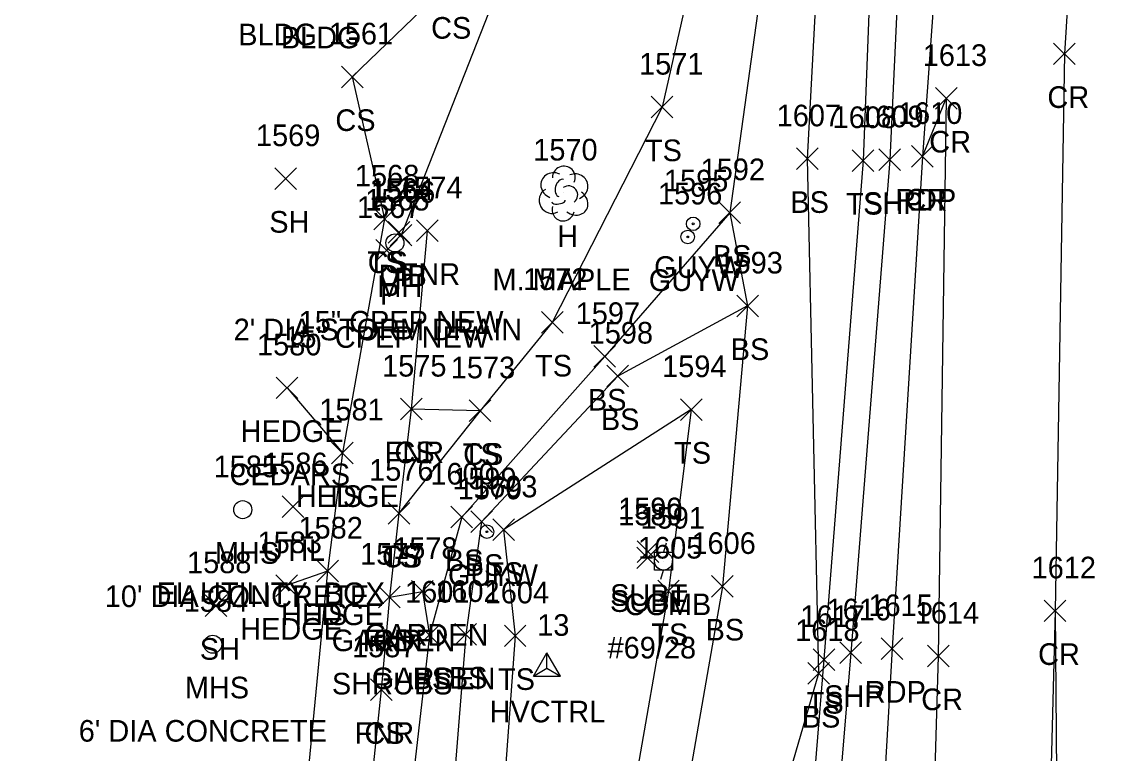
# Model space of a CAD drawing. Extents: x 1462089 to 1464015, y 730534 to 736144.
# Drawn here: x 1463133.5 to 1463235.5, y 735310.8 to 735378.4 of the extents above; entities that cross this region are included whole.
import ezdxf

# ---------------------------------------------------------------- set-up
doc = ezdxf.new("R2010")
doc.units = 0
for name, color, linetype in [('C_A', 7, 'Continuous'), ('C_I', 7, 'Continuous'), ('CPSM', 7, 'Continuous'), ('D_A', 7, 'Continuous'), ('D_C', 7, 'Continuous'), ('D_I', 7, 'Continuous'), ('D_TIC', 7, 'Continuous'), ('DCP', 7, 'Continuous'), ('L_A', 7, 'Continuous'), ('L_C', 7, 'Continuous'), ('L_I', 7, 'Continuous'), ('L_TIC', 7, 'Continuous'), ('LAHR', 7, 'Continuous'), ('LAPB', 7, 'Continuous'), ('LELB', 7, 'Continuous'), ('LFNC', 7, 'Continuous'), ('LTD', 7, 'Continuous'), ('P_A', 7, 'Continuous'), ('P_I', 7, 'Continuous'), ('P_TIC', 7, 'Continuous'), ('PET', 7, 'Continuous'), ('PRC', 7, 'Continuous'), ('PSP', 7, 'Continuous'), ('U_A', 7, 'Continuous'), ('U_C', 7, 'Continuous'), ('U_I', 7, 'Continuous'), ('U_TIC', 7, 'Continuous'), ('UDEFAULT', 7, 'Continuous'), ('UP', 7, 'Continuous'), ('UPGW', 7, 'Continuous'), ('USMH', 7, 'Continuous'), ('UUMH', 7, 'Continuous')]:
    doc.layers.add(name, color=color, linetype=linetype)

msp = doc.modelspace()

# ---------------------------------------------------------------- linework, layer by layer
at = {"layer": 'CPSM'}
for p, q in [((1463180.72, 735318), (1463181.97, 735320.16)), ((1463183.22, 735318), (1463181.97, 735320.16)), ((1463181.97, 735318.72), (1463181.97, 735320.16)), ((1463180.72, 735318), (1463181.97, 735318.72)), ((1463181.97, 735318.72), (1463181.97, 735318.72)), ((1463181.97, 735318.72), (1463183.22, 735318)), ((1463180.72, 735318), (1463183.22, 735318))]:
    msp.add_line(p, q, dxfattribs=at)
at = {"layer": 'D_TIC'}
for points in [[(1463167.3, 735358.01), (1463169.3, 735360.01)], [(1463169.3, 735358.01), (1463167.3, 735360.01)], [(1463167.48, 735357.75), (1463169.48, 735359.75)], [(1463169.48, 735357.75), (1463167.48, 735359.75)], [(1463166.15, 735356.34), (1463168.15, 735358.34)], [(1463168.15, 735356.34), (1463166.15, 735358.34)]]:
    msp.add_lwpolyline(points, dxfattribs=at)
at = {"layer": 'DCP'}
msp.add_lwpolyline([(1463208.4, 735460.21), (1463168.48, 735358.75)], dxfattribs=at)
at = {"layer": 'L_TIC'}
for points in [[(1463162.97, 735372.38), (1463164.97, 735374.38)], [(1463164.97, 735372.38), (1463162.97, 735374.38)], [(1463191.61, 735369.59), (1463193.61, 735371.59)], [(1463193.61, 735369.59), (1463191.61, 735371.59)], [(1463205.02, 735364.81), (1463207.02, 735366.81)], [(1463207.02, 735364.81), (1463205.02, 735366.81)], [(1463210.19, 735364.65), (1463212.19, 735366.65)], [(1463212.19, 735364.65), (1463210.19, 735366.65)], [(1463156.81, 735362.98), (1463158.81, 735364.98)], [(1463158.81, 735362.98), (1463156.81, 735364.98)], [(1463165.96, 735359.25), (1463167.96, 735361.25)], [(1463167.96, 735359.25), (1463165.96, 735361.25)], [(1463165.96, 735359.25), (1463167.96, 735361.25)], [(1463167.96, 735359.25), (1463165.96, 735361.25)], [(1463197.86, 735359.83), (1463199.86, 735361.83)], [(1463199.86, 735359.83), (1463197.86, 735361.83)], [(1463197.86, 735359.83), (1463199.86, 735361.83)], [(1463199.86, 735359.83), (1463197.86, 735361.83)], [(1463169.9, 735358.16), (1463171.9, 735360.16)], [(1463171.9, 735358.16), (1463169.9, 735360.16)], [(1463199.51, 735351.21), (1463201.51, 735353.21)], [(1463201.51, 735351.21), (1463199.51, 735353.21)], [(1463199.51, 735351.21), (1463201.51, 735353.21)], [(1463201.51, 735351.21), (1463199.51, 735353.21)], [(1463181.46, 735349.69), (1463183.46, 735351.69)], [(1463183.46, 735349.69), (1463181.46, 735351.69)], [(1463186.31, 735346.54), (1463188.31, 735348.54)], [(1463188.31, 735346.54), (1463186.31, 735348.54)], [(1463187.51, 735344.73), (1463189.51, 735346.73)], [(1463189.51, 735344.73), (1463187.51, 735346.73)], [(1463156.95, 735343.64), (1463158.95, 735345.64)], [(1463158.95, 735343.64), (1463156.95, 735345.64)], [(1463168.43, 735341.68), (1463170.43, 735343.68)], [(1463170.43, 735341.68), (1463168.43, 735343.68)], [(1463168.43, 735341.68), (1463170.43, 735343.68)], [(1463170.43, 735341.68), (1463168.43, 735343.68)], [(1463174.78, 735341.52), (1463176.78, 735343.52)], [(1463176.78, 735341.52), (1463174.78, 735343.52)], [(1463174.78, 735341.52), (1463176.78, 735343.52)], [(1463176.78, 735341.52), (1463174.78, 735343.52)], [(1463194.31, 735341.63), (1463196.31, 735343.63)], [(1463196.31, 735341.63), (1463194.31, 735343.63)], [(1463194.31, 735341.63), (1463196.31, 735343.63)], [(1463196.31, 735341.63), (1463194.31, 735343.63)], [(1463162.06, 735337.63), (1463164.06, 735339.63)], [(1463164.06, 735337.63), (1463162.06, 735339.63)], [(1463162.06, 735337.63), (1463164.06, 735339.63)], [(1463164.06, 735337.63), (1463162.06, 735339.63)], [(1463167.28, 735332.05), (1463169.28, 735334.05)], [(1463169.28, 735332.05), (1463167.28, 735334.05)], [(1463167.28, 735332.05), (1463169.28, 735334.05)], [(1463169.28, 735332.05), (1463167.28, 735334.05)], [(1463173.09, 735331.7), (1463175.09, 735333.7)], [(1463175.09, 735331.7), (1463173.09, 735333.7)], [(1463174.93, 735331.26), (1463176.93, 735333.26)], [(1463176.93, 735331.26), (1463174.93, 735333.26)], [(1463176.96, 735330.52), (1463178.96, 735332.52)], [(1463178.96, 735330.52), (1463176.96, 735332.52)], [(1463160.69, 735326.71), (1463162.69, 735328.71)], [(1463162.69, 735326.71), (1463160.69, 735328.71)], [(1463160.69, 735326.71), (1463162.69, 735328.71)], [(1463162.69, 735326.71), (1463160.69, 735328.71)], [(1463156.91, 735325.36), (1463158.91, 735327.36)], [(1463158.91, 735325.36), (1463156.91, 735327.36)], [(1463169.45, 735324.82), (1463171.45, 735326.82)], [(1463171.45, 735324.82), (1463169.45, 735326.82)], [(1463192.2, 735324.86), (1463194.2, 735326.86)], [(1463194.2, 735324.86), (1463192.2, 735326.86)], [(1463197.19, 735325.29), (1463199.19, 735327.29)], [(1463199.19, 735325.29), (1463197.19, 735327.29)], [(1463150.39, 735323.51), (1463152.39, 735325.51)], [(1463152.39, 735323.51), (1463150.39, 735325.51)], [(1463166.4, 735324.3), (1463168.4, 735326.3)], [(1463168.4, 735324.3), (1463166.4, 735326.3)], [(1463166.4, 735324.3), (1463168.4, 735326.3)], [(1463168.4, 735324.3), (1463166.4, 735326.3)], [(1463166.4, 735324.3), (1463168.4, 735326.3)], [(1463168.4, 735324.3), (1463166.4, 735326.3)], [(1463170.1, 735320.79), (1463172.1, 735322.79)], [(1463172.1, 735320.79), (1463170.1, 735322.79)], [(1463170.1, 735320.79), (1463172.1, 735322.79)], [(1463172.1, 735320.79), (1463170.1, 735322.79)], [(1463173.46, 735320.85), (1463175.46, 735322.85)], [(1463175.46, 735320.85), (1463173.46, 735322.85)], [(1463178.03, 735320.72), (1463180.03, 735322.72)], [(1463180.03, 735320.72), (1463178.03, 735322.72)], [(1463206.57, 735318.53), (1463208.57, 735320.53)], [(1463208.57, 735318.53), (1463206.57, 735320.53)], [(1463206.08, 735317.24), (1463208.08, 735319.24)], [(1463208.08, 735317.24), (1463206.08, 735319.24)], [(1463165.65, 735315.74), (1463167.65, 735317.74)], [(1463167.65, 735315.74), (1463165.65, 735317.74)], [(1463165.65, 735315.74), (1463167.65, 735317.74)], [(1463167.65, 735315.74), (1463165.65, 735317.74)]]:
    msp.add_lwpolyline(points, dxfattribs=at)
at = {"layer": 'LAHR'}
msp.add_lwpolyline([(1463157.95, 735344.64), (1463163.06, 735338.63), (1463161.69, 735327.71), (1463157.91, 735326.36)], dxfattribs=at)
at = {"layer": 'LAPB'}
msp.add_lwpolyline([(1463167.4, 735325.3), (1463170.45, 735325.82), (1463171.1, 735321.79), (1463167.53, 735290.69), (1463162.51, 735237.9), (1463159.38, 735202.81), (1463154.92, 735156.44), (1463152.22, 735131.47), (1463151.67, 735119.2), (1463148.03, 735106.81), (1463145.63, 735103.62), (1463135.49, 735094.72), (1463135.43, 735100.44), (1463142.23, 735106.5), (1463147.19, 735116.92)], dxfattribs=at)
at = {"layer": 'LELB'}
for points in [[(1463231.13, 735553.2), (1463219.73, 735499.35), (1463218.06, 735477.58), (1463219.62, 735467.62), (1463217.32, 735453.77), (1463213, 735412.76), (1463211.19, 735365.65), (1463207.57, 735319.53), (1463204.72, 735284.77), (1463200.75, 735235.74), (1463198.61, 735200.32), (1463196.89, 735152.33), (1463195.26, 735093.48), (1463195.54, 735049.62), (1463191.11, 735032.92), (1463186.38, 735026.08), (1463169.01, 735015.93), (1463152.22, 735012.41), (1463106.31, 735015.09), (1463078.36, 735017.99), (1463050.15, 735020.48), (1463042.67, 735031.39), (1463039.52, 735041.31), (1463038.07, 735043.85)], [(1463168.22, 735472.13), (1463194.09, 735467.08), (1463204.5, 735461.37), (1463207.65, 735460.85), (1463210.02, 735460.87), (1463209.38, 735453.25), (1463206.15, 735413.21), (1463198.86, 735360.83), (1463200.51, 735352.21), (1463198.19, 735326.29), (1463191.41, 735287.36), (1463190.02, 735236.66), (1463187.37, 735201.98), (1463184.31, 735153.81), (1463183.76, 735094.85), (1463186.63, 735049.61), (1463185.07, 735027.27)], [(1463207.65, 735460.85), (1463208.34, 735463.88), (1463213.56, 735464.41), (1463215.5, 735463.66), (1463215.07, 735461.71), (1463213.12, 735461.11), (1463213.06, 735453.95), (1463208.53, 735413.11), (1463206.02, 735365.81), (1463207.08, 735318.24), (1463197.64, 735285.87), (1463196.23, 735236.05), (1463192.57, 735200.99), (1463190.63, 735151.59)], [(1463181.69, 735460.1), (1463178.63, 735431.28), (1463175.42, 735404.53), (1463172.82, 735381.91), (1463163.97, 735373.38), (1463166.96, 735360.25)], [(1463168.66, 735459.98), (1463181.69, 735460.1), (1463198.89, 735456.91), (1463203.83, 735455.1), (1463203.07, 735416.79), (1463192.61, 735370.59), (1463182.46, 735350.69), (1463175.78, 735342.52), (1463168.28, 735333.05)], [(1463166.96, 735360.25), (1463163.06, 735338.63)], [(1463198.86, 735360.83), (1463187.31, 735347.54), (1463174.09, 735332.7), (1463171.1, 735321.79)], [(1463200.51, 735352.21), (1463188.51, 735345.73), (1463175.93, 735332.26), (1463174.46, 735321.85), (1463171.9, 735289.98), (1463166.8, 735237.02), (1463163.25, 735203), (1463159.79, 735155.91), (1463159.13, 735141.76), (1463155.78, 735142.47), (1463154.92, 735156.44)], [(1463195.31, 735342.63), (1463177.96, 735331.52), (1463179.03, 735321.72), (1463176.7, 735289.65), (1463172.84, 735235.98), (1463168.65, 735201.94), (1463166.65, 735155.21), (1463164.51, 735135.43), (1463152.22, 735131.47)], [(1463175.78, 735342.52), (1463169.43, 735342.68), (1463168.28, 735333.05), (1463167.4, 735325.3)], [(1463195.31, 735342.63), (1463193.2, 735325.86), (1463186.6, 735288.03), (1463181.92, 735235.07), (1463180.43, 735204.08), (1463175.39, 735153.73), (1463173.09, 735096.91), (1463173.36, 735074.38), (1463178.2, 735048.04), (1463168.64, 735020.12)], [(1463161.69, 735327.71), (1463158.15, 735291.08), (1463154.38, 735253.36), (1463150.33, 735213.5), (1463148.14, 735183.8), (1463146.15, 735168.74), (1463146.1, 735141.01), (1463147.82, 735125.48)], [(1463166.65, 735316.74), (1463163.89, 735290.62)]]:
    msp.add_lwpolyline(points, dxfattribs=at)
at = {"layer": 'LFNC'}
for points in [[(1463170.9, 735359.16), (1463169.43, 735342.68)], [(1463167.4, 735325.3), (1463166.65, 735316.74)]]:
    msp.add_lwpolyline(points, dxfattribs=at)
at = {"layer": 'LTD'}
msp.add_line((1463183.48, 735362.65), (1463183.48, 735362.65), dxfattribs=at)
msp.add_line((1463183.48, 735362.65), (1463183.48, 735362.65), dxfattribs=at)
msp.add_arc((1463183.53, 735364.08), 1.05, 335.5272, 180.9563, dxfattribs=at)
for centre, major_axis, ratio, start_param, end_param in [((1463182.69, 735363.32), (1.21, -0.51), 0.895232, 1.570796, 4.712389), ((1463184.53, 735363.23), (-1.14, -0.48), 0.949671, 1.570796, 4.712389), ((1463183.28, 735363.11), (-0.208, -0.792), 0.645439, 3.141593, 6.283185), ((1463183.98, 735362.48), (-0.5, 0.667), 0.989748, 3.141593, 6.283185), ((1463182.4, 735361.94), (0.58, -1.04), 0.959034, 3.141593, 6.283185), ((1463184.48, 735361.82), (-1.09, 0.79), 0.841452, 1.570796, 4.712389), ((1463183.48, 735361.15), (0.26, 1.06), 0.942809, 1.570796, 4.712389), ((1463183.03, 735361.9), (-0.625, -0.083), 0.423636, 0, 3.141593)]:
    msp.add_ellipse(centre, major_axis=major_axis, ratio=ratio, start_param=start_param, end_param=end_param, dxfattribs=at)
at = {"layer": 'P_TIC'}
for points in [[(1463228.79, 735374.51), (1463230.79, 735376.51)], [(1463230.79, 735374.51), (1463228.79, 735376.51)], [(1463217.87, 735370.39), (1463219.87, 735372.39)], [(1463219.87, 735370.39), (1463217.87, 735372.39)], [(1463212.65, 735364.72), (1463214.65, 735366.72)], [(1463214.65, 735364.72), (1463212.65, 735366.72)], [(1463215.67, 735365.03), (1463217.67, 735367.03)], [(1463217.67, 735365.03), (1463215.67, 735367.03)], [(1463215.67, 735365.03), (1463217.67, 735367.03)], [(1463217.67, 735365.03), (1463215.67, 735367.03)], [(1463227.93, 735323.03), (1463229.93, 735325.03)], [(1463229.93, 735323.03), (1463227.93, 735325.03)], [(1463227.93, 735323.03), (1463229.93, 735325.03)], [(1463229.93, 735323.03), (1463227.93, 735325.03)], [(1463212.86, 735319.54), (1463214.86, 735321.54)], [(1463214.86, 735319.54), (1463212.86, 735321.54)], [(1463209.04, 735319.15), (1463211.04, 735321.15)], [(1463211.04, 735319.15), (1463209.04, 735321.15)], [(1463217.13, 735318.85), (1463219.13, 735320.85)], [(1463219.13, 735318.85), (1463217.13, 735320.85)]]:
    msp.add_lwpolyline(points, dxfattribs=at)
at = {"layer": 'PET'}
msp.add_lwpolyline([(1463231.54, 735502.9), (1463225.18, 735462.15), (1463220.16, 735414.55), (1463216.67, 735366.03), (1463213.86, 735320.54), (1463211.78, 735284.44), (1463208.46, 735235.21), (1463206.06, 735200.07), (1463204.55, 735152.7), (1463204.01, 735093.5), (1463203.51, 735049.66), (1463202.51, 734992.12), (1463204, 734960.4), (1463204.3, 734923.21), (1463204.35, 734878.71), (1463204.37, 734841.23), (1463204.71, 734797.84), (1463205.78, 734749.61)], dxfattribs=at)
at = {"layer": 'PRC'}
for points in [[(1463243.54, 735500.8), (1463236.92, 735460.01), (1463232.14, 735413.46), (1463229.79, 735375.51), (1463228.93, 735324.03), (1463227.87, 735282.52), (1463228.15, 735235.1), (1463227.86, 735197.88), (1463228.62, 735149.63), (1463226.74, 735091.65), (1463226.45, 735049), (1463226.35, 735007.34), (1463227.1, 734963.18), (1463227.71, 734927.41), (1463228.78, 734878.14), (1463228.9, 734842.02), (1463228.58, 734798.08), (1463230.75, 734747.1)], [(1463216.67, 735366.03), (1463218.87, 735371.39), (1463218.13, 735319.85), (1463217.07, 735284.13), (1463217.19, 735234.76), (1463216.07, 735198.92), (1463216.37, 735151.27), (1463216.02, 735092.44), (1463216.08, 735049.13), (1463213.65, 735007.29), (1463214.1, 734963.88), (1463214.18, 734928.27), (1463216.39, 734879.15), (1463217.01, 734842.19), (1463217.11, 734797.78), (1463218.92, 734749.04)], [(1463228.93, 735324.03), (1463229.27, 735282.53), (1463230.92, 735235.37), (1463232.41, 735197.7), (1463235.31, 735148.71), (1463236.78, 735094.07), (1463237.32, 735049.95), (1463238.75, 735006.91), (1463239.78, 734964.48), (1463240.55, 734927.63), (1463240.74, 734877.14), (1463241.22, 734842.28), (1463241.52, 734797.52), (1463242.3, 734746.35)]]:
    msp.add_lwpolyline(points, dxfattribs=at)
at = {"layer": 'PSP'}
msp.add_lwpolyline([(1463227.64, 735503.57), (1463221.36, 735462.15), (1463215.73, 735410.01), (1463213.65, 735365.72), (1463210.04, 735320.15), (1463207.12, 735284.94), (1463203.09, 735235.35), (1463200.68, 735200.73), (1463199.32, 735152.81), (1463198.28, 735093.98), (1463198.26, 735049.48), (1463197.66, 735039.49), (1463197.75, 734989.04), (1463198.92, 734978.2), (1463198.51, 734929.67), (1463198.65, 734878.82), (1463198.97, 734841.36), (1463199.84, 734798.03), (1463200.23, 734750.21)], dxfattribs=at)
at = {"layer": 'U_TIC'}
for points in [[(1463190.26, 735327.93), (1463192.26, 735329.93)], [(1463192.26, 735327.93), (1463190.26, 735329.93)], [(1463190.32, 735328.49), (1463192.32, 735330.49)], [(1463192.32, 735328.49), (1463190.32, 735330.49)]]:
    msp.add_lwpolyline(points, dxfattribs=at)
at = {"layer": 'UDEFAULT'}
for points in [[(1463157.49, 735332.65), (1463159.49, 735334.65)], [(1463159.49, 735332.65), (1463157.49, 735334.65)]]:
    msp.add_lwpolyline(points, dxfattribs=at)
at = {"layer": 'UP'}
for p, q in [((1463193, 735330.29), (1463192.75, 735329.46)), ((1463191.92, 735327.79), (1463191.92, 735329.46)), ((1463191.92, 735329.46), (1463193.58, 735329.46)), ((1463192.75, 735328.63), (1463192.75, 735328.63)), ((1463193.58, 735329.46), (1463193.58, 735327.79)), ((1463193.58, 735327.79), (1463191.92, 735327.79)), ((1463192.5, 735326.96), (1463192.75, 735327.79))]:
    msp.add_line(p, q, dxfattribs=at)
msp.add_circle((1463192.75, 735328.63), 0.833, dxfattribs=at)
at = {"layer": 'UPGW'}
for centre, radius in [((1463195.48, 735359.8), 0.625), ((1463194.98, 735358.59), 0.625), ((1463195.48, 735359.8), 0.0833), ((1463194.98, 735358.59), 0.0833), ((1463176.42, 735331.34), 0.625), ((1463176.42, 735331.34), 0.0833)]:
    msp.add_circle(centre, radius, dxfattribs=at)
at = {"layer": 'USMH'}
for p, q in [((1463153.85, 735333.38), (1463153.85, 735333.38)), ((1463154.69, 735333.38), (1463154.69, 735333.38)), ((1463151.08, 735320.94), (1463151.08, 735320.94)), ((1463151.91, 735320.94), (1463151.91, 735320.94))]:
    msp.add_line(p, q, dxfattribs=at)
for centre in [(1463153.85, 735333.38), (1463151.08, 735320.94)]:
    msp.add_circle(centre, 0.833, dxfattribs=at)
at = {"layer": 'UUMH'}
for p, q in [((1463167.91, 735358.03), (1463167.91, 735358.03)), ((1463168.75, 735358.03), (1463168.75, 735358.03))]:
    msp.add_line(p, q, dxfattribs=at)
msp.add_circle((1463167.91, 735358.03), 0.833, dxfattribs=at)

# ---------------------------------------------------------------- texts
at = {"layer": 'C_A'}
msp.add_text('HVCTRL', height=2, dxfattribs=at).set_placement((1463176.66, 735313.72))
at = {"layer": 'C_I'}
msp.add_text('13', height=2, dxfattribs=at).set_placement((1463181.07, 735321.72))
at = {"layer": 'D_A'}
for s, p in [('DIB', (1463166.4, 735354.01)), ('P', (1463167.86, 735353.75)), ('P', (1463166.53, 735352.34))]:
    msp.add_text(s, height=2, dxfattribs=at).set_placement(p)
at = {"layer": 'D_C'}
for p in [(1463159.02, 735349.75), (1463157.69, 735348.34)]:
    msp.add_text('15" CPEP NEW', height=2, dxfattribs=at).set_placement(p)
at = {"layer": 'D_I'}
for s, p in [('1564', (1463165.56, 735362.01)), ('1566', (1463165.69, 735361.75)), ('1567', (1463164.41, 735360.34))]:
    msp.add_text(s, height=2, dxfattribs=at).set_placement(p)
at = {"layer": 'L_A'}
for s, p in [('CS', (1463171.26, 735376.91)), ('BLDG', (1463153.43, 735376.3)), ('BLDG', (1463157.37, 735376.02)), ('CS', (1463162.41, 735368.38)), ('TS', (1463191.02, 735365.59)), ('BS', (1463204.46, 735360.81)), ('TS', (1463209.6, 735360.65)), ('SH', (1463156.3, 735358.98)), ('H', (1463182.92, 735357.65)), ('TS', (1463165.37, 735355.25)), ('CS', (1463165.4, 735355.25)), ('BS', (1463197.3, 735355.83)), ('BS', (1463197.3, 735355.83)), ('FNR', (1463168.44, 735354.16)), ('BS', (1463198.95, 735347.21)), ('BS', (1463198.95, 735347.21)), ('TS', (1463180.87, 735345.69)), ('BS', (1463185.75, 735342.54)), ('BS', (1463186.95, 735340.73)), ('HEDGE', (1463153.65, 735339.64)), ('CS', (1463167.87, 735337.68)), ('FNR', (1463166.96, 735337.68)), ('TS', (1463174.19, 735337.52)), ('CS', (1463174.22, 735337.52)), ('TS', (1463193.72, 735337.63)), ('TS', (1463193.72, 735337.63)), ('HEDGE', (1463158.76, 735333.63)), ('TS', (1463161.47, 735333.63)), ('TS', (1463166.69, 735328.05)), ('CS', (1463166.72, 735328.05)), ('BS', (1463172.53, 735327.7)), ('BS', (1463174.37, 735327.26)), ('TS', (1463176.37, 735326.52)), ('HEDGE', (1463157.39, 735322.71)), ('TS', (1463160.1, 735322.71)), ('HEDGE', (1463153.61, 735321.36)), ('GARDEN', (1463165.12, 735320.82)), ('TS', (1463191.61, 735320.86)), ('BS', (1463196.63, 735321.29)), ('SH', (1463149.88, 735319.51)), ('GARDEN', (1463162.07, 735320.3)), ('FNR', (1463164.93, 735320.3)), ('CS', (1463165.84, 735320.3)), ('GARDEN', (1463165.77, 735316.79)), ('BS', (1463169.54, 735316.79)), ('BS', (1463172.9, 735316.85)), ('TS', (1463177.44, 735316.72)), ('TS', (1463205.98, 735314.53)), ('BS', (1463205.52, 735313.24)), ('FNR', (1463164.19, 735311.74)), ('CS', (1463165.09, 735311.74))]:
    msp.add_text(s, height=2, dxfattribs=at).set_placement(p)
at = {"layer": 'L_C'}
for s, p in [('M. MAPLE', (1463176.93, 735353.65)), ('CEDARS', (1463152.63, 735335.64)), ('SHRUBS', (1463162.09, 735316.3))]:
    msp.add_text(s, height=2, dxfattribs=at).set_placement(p)
at = {"layer": 'L_I'}
for s, p in [('1561', (1463161.8, 735376.38)), ('1571', (1463190.48, 735373.59)), ('1607', (1463203.2, 735368.81)), ('1608', (1463208.37, 735368.65)), ('1569', (1463155.07, 735366.98)), ('1570', (1463180.7, 735365.65)), ('1568', (1463164.22, 735363.25)), ('1568', (1463164.22, 735363.25)), ('1592', (1463196.17, 735363.83)), ('1592', (1463196.17, 735363.83)), ('1574', (1463168.21, 735362.16)), ('1593', (1463197.82, 735355.21)), ('1593', (1463197.82, 735355.21)), ('1572', (1463179.76, 735353.69)), ('1597', (1463184.62, 735350.54)), ('1598', (1463185.82, 735348.73)), ('1580', (1463155.17, 735347.64)), ('1575', (1463166.73, 735345.68)), ('1575', (1463166.73, 735345.68)), ('1573', (1463173.08, 735345.52)), ('1573', (1463173.08, 735345.52)), ('1594', (1463192.61, 735345.63)), ('1594', (1463192.61, 735345.63)), ('1581', (1463160.93, 735341.63)), ('1581', (1463160.93, 735341.63)), ('1576', (1463165.53, 735336.05)), ('1576', (1463165.53, 735336.05)), ('1600', (1463171.19, 735335.7)), ('1599', (1463173.22, 735335.26)), ('1603', (1463175.14, 735334.52)), ('1582', (1463159, 735330.71)), ('1582', (1463159, 735330.71)), ('1583', (1463155.22, 735329.36)), ('1578', (1463167.75, 735328.82)), ('1605', (1463190.38, 735328.86)), ('1606', (1463195.32, 735329.29)), ('1588', (1463148.7, 735327.51)), ('1577', (1463164.7, 735328.3)), ('1577', (1463164.7, 735328.3)), ('1577', (1463164.7, 735328.3)), ('1601', (1463168.85, 735324.79)), ('1601', (1463168.85, 735324.79)), ('1602', (1463171.64, 735324.85)), ('1604', (1463176.21, 735324.72)), ('1617', (1463205.39, 735322.53)), ('1618', (1463204.91, 735321.24)), ('1587', (1463163.96, 735319.74)), ('1587', (1463163.96, 735319.74))]:
    msp.add_text(s, height=2, dxfattribs=at).set_placement(p)
at = {"layer": 'P_A'}
for s, p in [('CR', (1463228.22, 735370.51)), ('CR', (1463217.3, 735366.39)), ('SHP', (1463211.19, 735360.72)), ('RDP', (1463214.15, 735361.03)), ('CR', (1463215.1, 735361.03)), ('CR', (1463227.36, 735319.03)), ('CR', (1463227.36, 735319.03)), ('RDP', (1463211.34, 735315.54)), ('SHP', (1463207.58, 735315.15)), ('CR', (1463216.56, 735314.85))]:
    msp.add_text(s, height=2, dxfattribs=at).set_placement(p)
at = {"layer": 'P_I'}
for s, p in [('1613', (1463216.7, 735374.39)), ('1609', (1463210.83, 735368.72)), ('1610', (1463214.41, 735369.03)), ('1610', (1463214.41, 735369.03)), ('1612', (1463226.76, 735327.03)), ('1612', (1463226.76, 735327.03)), ('1615', (1463211.68, 735323.54)), ('1616', (1463207.81, 735323.15)), ('1614', (1463215.96, 735322.85))]:
    msp.add_text(s, height=2, dxfattribs=at).set_placement(p)
at = {"layer": 'U_A'}
for s, p in [('GUYW', (1463191.87, 735354.8)), ('MH', (1463166.28, 735353.03)), ('GUYW', (1463191.38, 735353.59)), ('UTIL', (1463155.65, 735328.65)), ('MHS', (1463151.27, 735328.38)), ('GUYW', (1463172.82, 735326.34)), ('SUBT', (1463187.81, 735324.49)), ('SUBE', (1463187.79, 735323.93)), ('COMB', (1463189.13, 735323.63)), ('MHS', (1463148.5, 735315.94))]:
    msp.add_text(s, height=2, dxfattribs=at).set_placement(p)
at = {"layer": 'U_C'}
for s, p in [("2' DIA STORM DRAIN", (1463153.01, 735349.03)), ('EL UTILITY  BOX', (1463145.89, 735324.65)), ("10' DIA CONCRETE", (1463141.1, 735324.38)), ('#69/28', (1463187.57, 735319.63)), ("6' DIA CONCRETE", (1463138.69, 735311.94))]:
    msp.add_text(s, height=2, dxfattribs=at).set_placement(p)
at = {"layer": 'U_I'}
for s, p in [('1595', (1463192.78, 735362.8)), ('1596', (1463192.23, 735361.59)), ('1565', (1463165.17, 735361.03)), ('1586', (1463155.74, 735336.65)), ('1585', (1463151.16, 735336.38)), ('1579', (1463173.72, 735334.34)), ('1590', (1463188.54, 735332.49)), ('1589', (1463188.56, 735331.93)), ('1591', (1463190.62, 735331.63)), ('1584', (1463148.39, 735323.94))]:
    msp.add_text(s, height=2, dxfattribs=at).set_placement(p)

doc.saveas('drawing.dxf')
